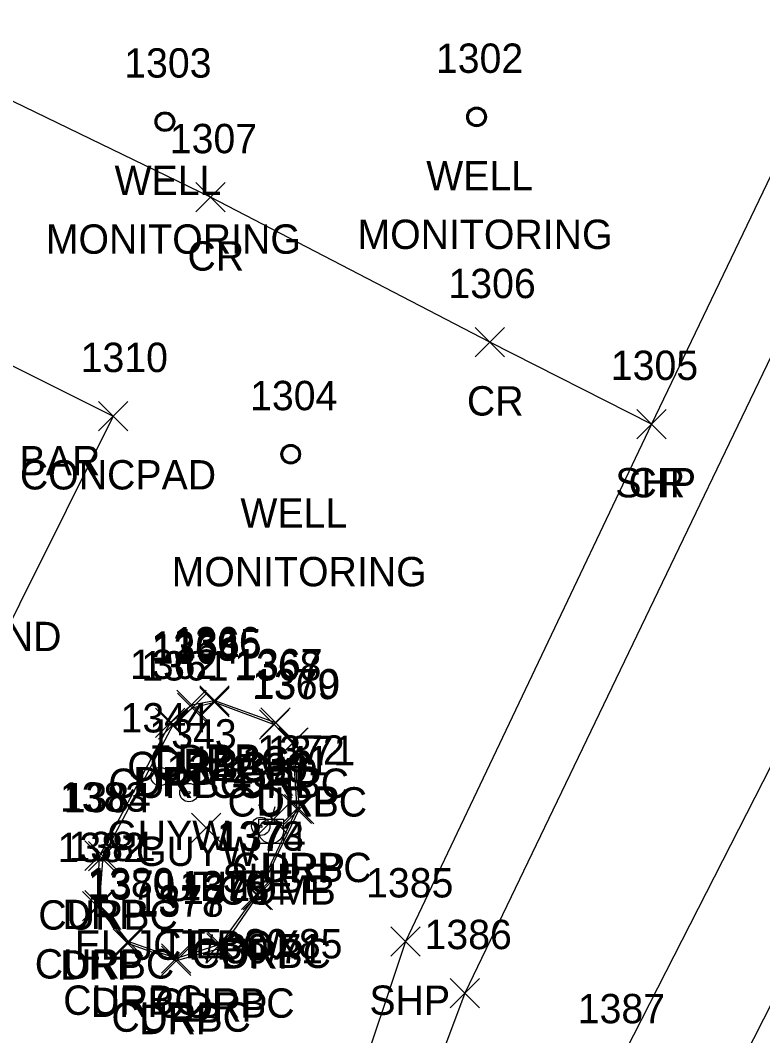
# Model space of a CAD drawing. Extents: x 1462089 to 1464015, y 730534 to 736144.
# Drawn here: x 1463240.5 to 1463291.1, y 735637.9 to 735707.1 of the extents above; entities that cross this region are included whole.
import ezdxf

# ---------------------------------------------------------------- set-up
doc = ezdxf.new("R2010")
doc.units = 0
for name, color, linetype in [('C_A', 7, 'Continuous'), ('C_C', 7, 'Continuous'), ('C_I', 7, 'Continuous'), ('CBP', 7, 'Continuous'), ('L_A', 7, 'Continuous'), ('L_C', 7, 'Continuous'), ('L_I', 7, 'Continuous'), ('L_TIC', 7, 'Continuous'), ('LS', 7, 'Continuous'), ('P_A', 7, 'Continuous'), ('P_I', 7, 'Continuous'), ('P_TIC', 7, 'Continuous'), ('PET', 7, 'Continuous'), ('PRC', 7, 'Continuous'), ('PSP', 7, 'Continuous'), ('R_A', 7, 'Continuous'), ('R_C', 7, 'Continuous'), ('R_I', 7, 'Continuous'), ('R_TIC', 7, 'Continuous'), ('RC', 7, 'Continuous'), ('RDP', 7, 'Continuous'), ('U_A', 7, 'Continuous'), ('U_C', 7, 'Continuous'), ('U_I', 7, 'Continuous'), ('U_TIC', 7, 'Continuous'), ('UDEFAULT', 7, 'Continuous'), ('UP', 7, 'Continuous'), ('UPGW', 7, 'Continuous'), ('UWW', 7, 'Continuous')]:
    doc.layers.add(name, color=color, linetype=linetype)

msp = doc.modelspace()

# ---------------------------------------------------------------- linework, layer by layer
at = {"layer": 'CBP'}
for radius in [0.625, 0.0833]:
    msp.add_circle((1463256.858, 735652.207), radius, dxfattribs=at)
at = {"layer": 'L_TIC'}
for points in [[(1463245.793, 735679.159), (1463247.793, 735681.159)], [(1463247.793, 735679.159), (1463245.793, 735681.159)]]:
    msp.add_lwpolyline(points, dxfattribs=at)
at = {"layer": 'LS'}
msp.add_lwpolyline([(1463225.463, 735690.798), (1463246.793, 735680.159), (1463230.81, 735648.098), (1463209.321, 735658.813)], dxfattribs=at)
at = {"layer": 'P_TIC'}
for points in [[(1463252.43, 735694.068), (1463254.43, 735696.068)], [(1463254.43, 735694.068), (1463252.43, 735696.068)], [(1463271.474, 735684.195), (1463273.474, 735686.195)], [(1463273.474, 735684.195), (1463271.474, 735686.195)], [(1463282.485, 735678.618), (1463284.485, 735680.618)], [(1463284.485, 735678.618), (1463282.485, 735680.618)], [(1463282.485, 735678.618), (1463284.485, 735680.618)], [(1463284.485, 735678.618), (1463282.485, 735680.618)], [(1463265.726, 735643.36), (1463267.726, 735645.36)], [(1463267.726, 735643.36), (1463265.726, 735645.36)], [(1463269.765, 735639.839), (1463271.765, 735641.839)], [(1463271.765, 735639.839), (1463269.765, 735641.839)]]:
    msp.add_lwpolyline(points, dxfattribs=at)
at = {"layer": 'PET'}
msp.add_lwpolyline([(1463698.185, 736092.498), (1463641.811, 736058.189), (1463599.721, 736027.314), (1463560.658, 735995.699), (1463523.019, 735963.942), (1463494.796, 735939.527), (1463463.282, 735910.038), (1463425.768, 735873.357), (1463400.541, 735846.749), (1463379.514, 735822.77), (1463354.785, 735790.859), (1463327.364, 735750.126), (1463303.964, 735709.866), (1463270.765, 735640.839), (1463259.929, 735611.917), (1463240.54, 735546.067), (1463231.544, 735502.903), (1463225.182, 735462.153)], dxfattribs=at)
at = {"layer": 'PRC'}
for points in [[(1463704.51, 736080.855), (1463651.077, 736043.149), (1463612.925, 736011.944), (1463573.893, 735978.549), (1463538.768, 735947.728), (1463510.276, 735921.795), (1463479.067, 735892.992), (1463441.784, 735855.961), (1463412.128, 735824.422), (1463396.727, 735805.359), (1463373.735, 735776.743), (1463345.788, 735738.015), (1463321.527, 735698.833), (1463287.795, 735632.56), (1463273.789, 735599.712), (1463253.314, 735541.916), (1463243.535, 735500.802), (1463236.924, 735460.01)], [(1463704.51, 736080.855), (1463648.494, 736047.649), (1463607.522, 736017.953), (1463568.693, 735986.882), (1463529.798, 735956.025), (1463503.006, 735930.522), (1463471.824, 735901.132), (1463434.847, 735865.16), (1463410.446, 735837.341), (1463389.219, 735812.375), (1463366.799, 735782.254), (1463338.89, 735741.834), (1463315.326, 735702.748), (1463281.152, 735635.789), (1463269.52, 735603.256), (1463253.314, 735541.916)], [(1463283.485, 735679.618), (1463272.474, 735685.195), (1463253.43, 735695.068), (1463231.046, 735705.902)]]:
    msp.add_lwpolyline(points, dxfattribs=at)
at = {"layer": 'PSP'}
msp.add_lwpolyline([(1463693.791, 736098.345), (1463638.66, 736063.73), (1463595.973, 736031.456), (1463556.483, 735999.869), (1463519.271, 735968.481), (1463492.748, 735944.515), (1463459.609, 735913.162), (1463422.842, 735876.875), (1463397.693, 735849.469), (1463376.451, 735825.529), (1463357.93, 735802.253), (1463355.634, 735800.808), (1463342.886, 735783.251), (1463332.125, 735767.081), (1463322.584, 735752.433), (1463299.198, 735712.375), (1463283.485, 735679.618), (1463266.726, 735644.36), (1463256.188, 735612.819), (1463235.166, 735546.142), (1463227.643, 735503.571), (1463221.36, 735462.151)], dxfattribs=at)
at = {"layer": 'R_TIC'}
for points in [[(1463252.694, 735659.787), (1463254.694, 735661.787)], [(1463254.694, 735659.787), (1463252.694, 735661.787)], [(1463252.703, 735659.66), (1463254.703, 735661.66)], [(1463254.703, 735659.66), (1463252.703, 735661.66)], [(1463251.14, 735659.488), (1463253.14, 735661.488)], [(1463253.14, 735659.488), (1463251.14, 735661.488)], [(1463251.174, 735659.289), (1463253.174, 735661.289)], [(1463253.174, 735659.289), (1463251.174, 735661.289)], [(1463256.854, 735658.287), (1463258.854, 735660.287)], [(1463258.854, 735658.287), (1463256.854, 735660.287)], [(1463249.68, 735658.252), (1463251.68, 735660.252)], [(1463251.68, 735658.252), (1463249.68, 735660.252)], [(1463249.68, 735658.252), (1463251.68, 735660.252)], [(1463251.68, 735658.252), (1463249.68, 735660.252)], [(1463249.887, 735658.142), (1463251.887, 735660.142)], [(1463251.887, 735658.142), (1463249.887, 735660.142)], [(1463249.887, 735658.142), (1463251.887, 735660.142)], [(1463251.887, 735658.142), (1463249.887, 735660.142)], [(1463256.78, 735658.144), (1463258.78, 735660.144)], [(1463258.78, 735658.144), (1463256.78, 735660.144)], [(1463258.082, 735656.927), (1463260.082, 735658.927)], [(1463260.082, 735656.927), (1463258.082, 735658.927)], [(1463258.012, 735656.873), (1463260.012, 735658.873)], [(1463260.012, 735656.873), (1463258.012, 735658.873)], [(1463258.319, 735652.406), (1463260.319, 735654.406)], [(1463260.319, 735652.406), (1463258.319, 735654.406)], [(1463258.471, 735652.373), (1463260.471, 735654.373)], [(1463260.471, 735652.373), (1463258.471, 735654.373)], [(1463244.857, 735649.208), (1463246.857, 735651.208)], [(1463246.857, 735649.208), (1463244.857, 735651.208)], [(1463244.857, 735649.208), (1463246.857, 735651.208)], [(1463246.857, 735649.208), (1463244.857, 735651.208)], [(1463245.114, 735649.168), (1463247.114, 735651.168)], [(1463247.114, 735649.168), (1463245.114, 735651.168)], [(1463245.114, 735649.168), (1463247.114, 735651.168)], [(1463247.114, 735649.168), (1463245.114, 735651.168)], [(1463255.552, 735646.551), (1463257.552, 735648.551)], [(1463257.552, 735646.551), (1463255.552, 735648.551)], [(1463255.663, 735646.515), (1463257.663, 735648.515)], [(1463257.663, 735646.515), (1463255.663, 735648.515)], [(1463244.872, 735645.837), (1463246.872, 735647.837)], [(1463246.872, 735645.837), (1463244.872, 735647.837)], [(1463244.699, 735645.769), (1463246.699, 735647.769)], [(1463246.699, 735645.769), (1463244.699, 735647.769)], [(1463246.793, 735643.217), (1463248.793, 735645.217)], [(1463248.793, 735643.217), (1463246.793, 735645.217)], [(1463246.809, 735643.364), (1463248.809, 735645.364)], [(1463248.809, 735643.364), (1463246.809, 735645.364)], [(1463253.068, 735643.167), (1463255.068, 735645.167)], [(1463255.068, 735643.167), (1463253.068, 735645.167)], [(1463253.185, 735642.907), (1463255.185, 735644.907)], [(1463255.185, 735642.907), (1463253.185, 735644.907)], [(1463250.08, 735642.046), (1463252.08, 735644.046)], [(1463252.08, 735642.046), (1463250.08, 735644.046)], [(1463250.098, 735642.21), (1463252.098, 735644.21)], [(1463252.098, 735642.21), (1463250.098, 735644.21)]]:
    msp.add_lwpolyline(points, dxfattribs=at)
at = {"layer": 'RC'}
for points in [[(1463250.887, 735659.142), (1463252.174, 735660.289), (1463253.703, 735660.66), (1463257.78, 735659.144), (1463259.012, 735657.873), (1463259.319, 735653.406), (1463256.552, 735647.551), (1463254.068, 735644.167), (1463251.098, 735643.21), (1463247.809, 735644.364), (1463245.872, 735646.837), (1463246.114, 735650.168)], [(1463250.887, 735659.142), (1463246.114, 735650.168)]]:
    msp.add_lwpolyline(points, dxfattribs=at)
at = {"layer": 'RDP'}
for points in [[(1463250.68, 735659.252), (1463252.14, 735660.488), (1463253.694, 735660.787), (1463257.854, 735659.287), (1463259.082, 735657.927), (1463259.471, 735653.373), (1463256.663, 735647.515), (1463254.185, 735643.907), (1463251.08, 735643.046), (1463247.793, 735644.217), (1463245.699, 735646.769), (1463245.857, 735650.208)], [(1463250.68, 735659.252), (1463245.857, 735650.208)]]:
    msp.add_lwpolyline(points, dxfattribs=at)
at = {"layer": 'U_TIC'}
for points in [[(1463256.705, 735651.674), (1463258.705, 735653.674)], [(1463258.705, 735651.674), (1463256.705, 735653.674)]]:
    msp.add_lwpolyline(points, dxfattribs=at)
at = {"layer": 'UDEFAULT'}
for points in [[(1463252.132, 735651.112), (1463254.132, 735653.112)], [(1463254.132, 735651.112), (1463252.132, 735653.112)]]:
    msp.add_lwpolyline(points, dxfattribs=at)
at = {"layer": 'UP'}
for p, q in [((1463257.813, 735653.537), (1463257.563, 735652.704)), ((1463256.729, 735651.037), (1463256.729, 735652.704)), ((1463256.729, 735652.704), (1463258.396, 735652.704)), ((1463258.396, 735652.704), (1463258.396, 735651.037)), ((1463257.563, 735651.871), (1463257.563, 735651.871)), ((1463258.396, 735651.037), (1463256.729, 735651.037)), ((1463257.313, 735650.204), (1463257.563, 735651.037))]:
    msp.add_line(p, q, dxfattribs=at)
msp.add_circle((1463257.563, 735651.871), 0.833, dxfattribs=at)
at = {"layer": 'UPGW'}
for centre, radius in [((1463249.996, 735655.602), 0.625), ((1463249.996, 735655.602), 0.0833), ((1463251.957, 735654.505), 0.625), ((1463251.957, 735654.505), 0.0833)]:
    msp.add_circle(centre, radius, dxfattribs=at)
at = {"layer": 'UWW'}
for centre, radius in [((1463271.564, 735700.543), 0.667), ((1463271.564, 735700.543), 0.625), ((1463271.564, 735700.543), 0.583), ((1463271.564, 735700.543), 0.542), ((1463250.324, 735700.219), 0.667), ((1463250.324, 735700.219), 0.625), ((1463250.324, 735700.219), 0.583), ((1463250.324, 735700.219), 0.542), ((1463258.899, 735677.559), 0.667), ((1463258.899, 735677.559), 0.625), ((1463258.899, 735677.559), 0.583), ((1463258.899, 735677.559), 0.542)]:
    msp.add_circle(centre, radius, dxfattribs=at)

# ---------------------------------------------------------------- texts
at = {"layer": 'C_A'}
msp.add_text('TIE', height=2, dxfattribs=at).set_placement((1463254.937, 735647.207))
at = {"layer": 'C_C'}
msp.add_text('TIE=80.85', height=2, dxfattribs=at).set_placement((1463250.008, 735643.207))
at = {"layer": 'C_I'}
msp.add_text('1339', height=2, dxfattribs=at).set_placement((1463254.157, 735655.207))
at = {"layer": 'L_A'}
msp.add_text('CONCPAD', height=2, dxfattribs=at).set_placement((1463240.439, 735675.159))
at = {"layer": 'L_C'}
msp.add_text('GAS PUMP ISLAND', height=2, dxfattribs=at).set_placement((1463218.754, 735664.143))
at = {"layer": 'L_I'}
msp.add_text('1310', height=2, dxfattribs=at).set_placement((1463244.581, 735683.159))
at = {"layer": 'P_A'}
for s, p in [('CR', (1463251.863, 735690.068)), ('CR', (1463270.907, 735680.195)), ('SHP', (1463281.02, 735674.618)), ('CR', (1463281.918, 735674.618)), ('SHP', (1463264.262, 735639.36))]:
    msp.add_text(s, height=2, dxfattribs=at).set_placement(p)
at = {"layer": 'P_I'}
for s, p in [('1307', (1463250.658, 735698.068)), ('1306', (1463269.647, 735688.195)), ('1305', (1463280.714, 735682.618)), ('1305', (1463280.714, 735682.618)), ('1385', (1463264.034, 735647.36)), ('1386', (1463268.017, 735643.839)), ('1387', (1463278.459, 735638.789))]:
    msp.add_text(s, height=2, dxfattribs=at).set_placement(p)
at = {"layer": 'R_A'}
for s, p in [('CURBC', (1463249.286, 735655.66)), ('DRP', (1463251.182, 735655.787)), ('CURBC', (1463247.757, 735655.289)), ('DRP', (1463249.628, 735655.488)), ('CURBC', (1463246.469, 735654.142)), ('CURBC', (1463246.469, 735654.142)), ('DRP', (1463248.168, 735654.252)), ('DRP', (1463248.168, 735654.252)), ('CURBC', (1463253.363, 735654.144)), ('DRP', (1463255.343, 735654.287)), ('CURBC', (1463254.595, 735652.873)), ('DRP', (1463256.57, 735652.927)), ('CURBC', (1463254.902, 735648.406)), ('DRP', (1463256.959, 735648.373)), ('CURBC', (1463241.696, 735645.168)), ('CURBC', (1463241.696, 735645.168)), ('DRP', (1463243.345, 735645.208)), ('DRP', (1463243.345, 735645.208)), ('CURBC', (1463252.135, 735642.551)), ('DRP', (1463254.152, 735642.515)), ('CURBC', (1463241.454, 735641.837)), ('DRP', (1463243.187, 735641.769)), ('CURBC', (1463243.392, 735639.364)), ('DRP', (1463245.281, 735639.217)), ('CURBC', (1463249.651, 735639.167)), ('DRP', (1463251.673, 735638.907)), ('CURBC', (1463246.681, 735638.21)), ('DRP', (1463248.568, 735638.046))]:
    msp.add_text(s, height=2, dxfattribs=at).set_placement(p)
at = {"layer": 'R_C'}
msp.add_text('STEEL STOP BAR', height=2, dxfattribs=at).set_placement((1463223.181, 735676.117))
at = {"layer": 'R_I'}
for s, p in [('1366', (1463250.899, 735663.787)), ('1363', (1463249.4, 735663.488)), ('1364', (1463249.434, 735663.289)), ('1365', (1463250.963, 735663.66)), ('1362', (1463247.94, 735662.252)), ('1362', (1463247.94, 735662.252)), ('1361', (1463248.713, 735662.142)), ('1361', (1463248.713, 735662.142)), ('1368', (1463255.04, 735662.144)), ('1367', (1463255.114, 735662.287)), ('1369', (1463256.264, 735660.873)), ('1370', (1463256.302, 735660.927)), ('1372', (1463256.626, 735656.406)), ('1371', (1463257.345, 735656.373)), ('1383', (1463243.164, 735653.208)), ('1383', (1463243.164, 735653.208)), ('1384', (1463243.421, 735653.168)), ('1384', (1463243.421, 735653.168)), ('1373', (1463253.859, 735650.551)), ('1374', (1463253.971, 735650.515)), ('1382', (1463243.006, 735649.769)), ('1381', (1463243.746, 735649.837)), ('1380', (1463245.03, 735647.364)), ('1379', (1463245.092, 735647.217)), ('1376', (1463251.32, 735647.167)), ('1375', (1463251.492, 735646.907)), ('1378', (1463248.387, 735646.046)), ('1377', (1463248.406, 735646.21))]:
    msp.add_text(s, height=2, dxfattribs=at).set_placement(p)
at = {"layer": 'U_A'}
for s, p in [('WELL', (1463246.891, 735695.219)), ('WELL', (1463268.131, 735695.543)), ('WELL', (1463255.466, 735672.559)), ('GUYW', (1463246.39, 735650.602)), ('GUYW', (1463248.351, 735649.505)), ('SUBE', (1463254.241, 735647.674)), ('UTIL', (1463250.297, 735647.112)), ('COMB', (1463253.948, 735646.871))]:
    msp.add_text(s, height=2, dxfattribs=at).set_placement(p)
at = {"layer": 'U_C'}
for s, p in [('MONITORING', (1463263.447, 735691.543)), ('MONITORING', (1463242.206, 735691.219)), ('MONITORING', (1463250.781, 735668.559)), ('EL JCT BOX', (1463244.171, 735643.112)), ('#30/71', (1463252.917, 735642.871))]:
    msp.add_text(s, height=2, dxfattribs=at).set_placement(p)
at = {"layer": 'U_I'}
for s, p in [('1303', (1463247.552, 735703.219)), ('1302', (1463268.793, 735703.543)), ('1304', (1463256.127, 735680.559)), ('1344', (1463247.303, 735658.602)), ('1343', (1463249.264, 735657.505)), ('1341', (1463255.58, 735655.674)), ('1342', (1463250.439, 735655.112)), ('1340', (1463254.783, 735654.871))]:
    msp.add_text(s, height=2, dxfattribs=at).set_placement(p)

doc.saveas('drawing.dxf')
